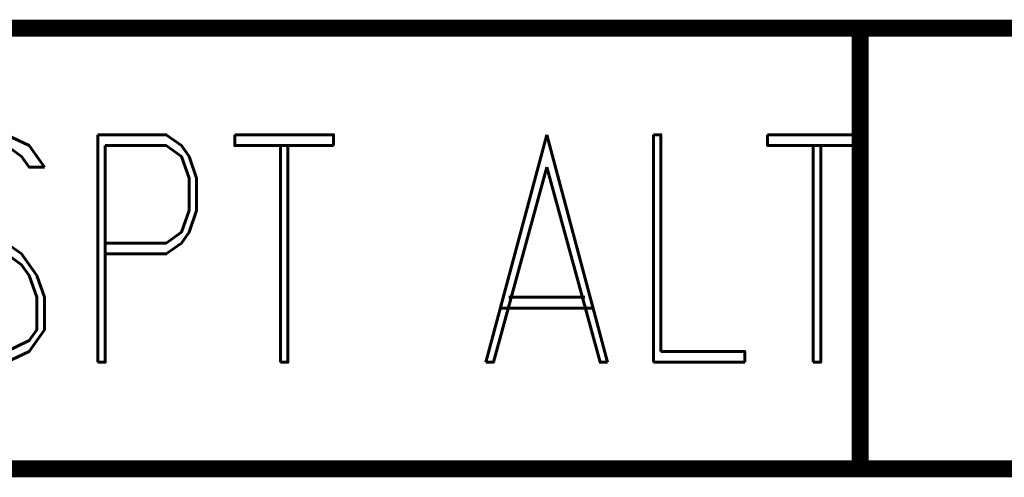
# Model space of a CAD drawing. Extents: x -2 to 113, y -136 to 16.
# Tile 332 of 541: x 20.47 to 26.38, y 2.25 to 5. Entities that reach past the tile are written whole.
import ezdxf
from ezdxf.enums import TextEntityAlignment as Align

# ---------------------------------------------------------------- set-up
doc = ezdxf.new("R2010")
doc.units = 0
doc.header["$MEASUREMENT"] = 0
doc.linetypes.add('SOLID', pattern=[0])
doc.layers.get('0').update_dxf_attribs({"linetype": 'SOLID'})
for name, color, linetype in [('1', 7, 'SOLID'), ('10', 7, 'SOLID'), ('11', 7, 'SOLID'), ('12', 7, 'SOLID'), ('13', 7, 'SOLID'), ('14', 7, 'SOLID'), ('15', 7, 'SOLID'), ('16', 7, 'SOLID'), ('17', 7, 'SOLID'), ('18', 7, 'SOLID'), ('19', 7, 'SOLID'), ('2', 7, 'SOLID'), ('20', 7, 'SOLID'), ('21', 7, 'SOLID'), ('22', 7, 'SOLID'), ('23', 7, 'SOLID'), ('24', 7, 'SOLID'), ('25', 7, 'SOLID'), ('26', 7, 'SOLID'), ('27', 7, 'SOLID'), ('28', 7, 'SOLID'), ('29', 7, 'SOLID'), ('3', 7, 'SOLID'), ('30', 7, 'SOLID'), ('31', 7, 'SOLID'), ('32', 7, 'SOLID'), ('33', 7, 'SOLID'), ('34', 7, 'SOLID'), ('35', 7, 'SOLID'), ('36', 7, 'SOLID'), ('37', 7, 'SOLID'), ('38', 7, 'SOLID'), ('39', 7, 'SOLID'), ('4', 7, 'SOLID'), ('40', 7, 'SOLID'), ('41', 7, 'SOLID'), ('42', 7, 'SOLID'), ('43', 7, 'SOLID'), ('44', 7, 'SOLID'), ('45', 7, 'SOLID'), ('46', 7, 'SOLID'), ('47', 7, 'SOLID'), ('48', 7, 'SOLID'), ('49', 7, 'SOLID'), ('5', 7, 'SOLID'), ('50', 7, 'SOLID'), ('51', 7, 'SOLID'), ('52', 7, 'SOLID'), ('53', 7, 'SOLID'), ('54', 7, 'SOLID'), ('55', 7, 'SOLID'), ('56', 7, 'SOLID'), ('57', 7, 'SOLID'), ('58', 7, 'SOLID'), ('59', 7, 'SOLID'), ('6', 7, 'SOLID'), ('60', 7, 'SOLID'), ('61', 7, 'SOLID'), ('62', 7, 'SOLID'), ('63', 7, 'SOLID'), ('64', 7, 'SOLID'), ('65', 7, 'SOLID'), ('66', 7, 'SOLID'), ('67', 7, 'SOLID'), ('68', 7, 'SOLID'), ('7', 7, 'SOLID'), ('8', 7, 'SOLID'), ('9', 7, 'SOLID')]:
    doc.layers.add(name, color=color, linetype=linetype)
doc.styles.add('ROMAND', font='romand', dxfattribs={"height": 1})

msp = doc.modelspace()

# ---------------------------------------------------------------- linework, layer by layer
at = {"color": 7, "linetype": 'SOLID', "const_width": 0.1029}
for points in [[(-0.2175, 4.9497), (111.5472, 4.9497)], [(25.5178, 4.9497), (25.5178, 2.3027)], [(-0.2175, 2.3027), (111.5472, 2.3027)]]:
    msp.add_lwpolyline(points, dxfattribs=at)
at = {"layer": '1', "color": 7, "linetype": 'SOLID', "const_width": 0.1029}
for points in [[(-0.2175, 4.9497), (111.5472, 4.9497)], [(25.5178, 4.9497), (25.5178, 2.3027)], [(-0.2175, 2.3027), (111.5472, 2.3027)]]:
    msp.add_lwpolyline(points, dxfattribs=at)
at = {"layer": '10', "color": 7, "linetype": 'SOLID', "const_width": 0.1029}
for points in [[(-0.2175, 4.9497), (111.5472, 4.9497)], [(25.5178, 4.9497), (25.5178, 2.3027)], [(-0.2175, 2.3027), (111.5472, 2.3027)]]:
    msp.add_lwpolyline(points, dxfattribs=at)
at = {"layer": '11', "color": 7, "linetype": 'SOLID', "const_width": 0.1029}
for points in [[(-0.2175, 4.9497), (111.5472, 4.9497)], [(25.5178, 4.9497), (25.5178, 2.3027)], [(-0.2175, 2.3027), (111.5472, 2.3027)]]:
    msp.add_lwpolyline(points, dxfattribs=at)
at = {"layer": '12', "color": 7, "linetype": 'SOLID', "const_width": 0.1029}
for points in [[(-0.2175, 4.9497), (111.5472, 4.9497)], [(25.5178, 4.9497), (25.5178, 2.3027)], [(-0.2175, 2.3027), (111.5472, 2.3027)]]:
    msp.add_lwpolyline(points, dxfattribs=at)
at = {"layer": '13', "color": 7, "linetype": 'SOLID', "const_width": 0.1029}
for points in [[(-0.2175, 4.9497), (111.5472, 4.9497)], [(25.5178, 4.9497), (25.5178, 2.3027)], [(-0.2175, 2.3027), (111.5472, 2.3027)]]:
    msp.add_lwpolyline(points, dxfattribs=at)
at = {"layer": '14', "color": 7, "linetype": 'SOLID', "const_width": 0.1029}
for points in [[(-0.2175, 4.9497), (111.5472, 4.9497)], [(25.5178, 4.9497), (25.5178, 2.3027)], [(-0.2175, 2.3027), (111.5472, 2.3027)]]:
    msp.add_lwpolyline(points, dxfattribs=at)
at = {"layer": '15', "color": 7, "linetype": 'SOLID', "const_width": 0.1029}
for points in [[(-0.2175, 4.9497), (111.5472, 4.9497)], [(25.5178, 4.9497), (25.5178, 2.3027)], [(-0.2175, 2.3027), (111.5472, 2.3027)]]:
    msp.add_lwpolyline(points, dxfattribs=at)
at = {"layer": '16', "color": 7, "linetype": 'SOLID', "const_width": 0.1029}
for points in [[(-0.2175, 4.9497), (111.5472, 4.9497)], [(25.5178, 4.9497), (25.5178, 2.3027)], [(-0.2175, 2.3027), (111.5472, 2.3027)]]:
    msp.add_lwpolyline(points, dxfattribs=at)
at = {"layer": '17', "color": 7, "linetype": 'SOLID', "const_width": 0.1029}
for points in [[(-0.2175, 4.9497), (111.5472, 4.9497)], [(25.5178, 4.9497), (25.5178, 2.3027)], [(-0.2175, 2.3027), (111.5472, 2.3027)]]:
    msp.add_lwpolyline(points, dxfattribs=at)
at = {"layer": '18', "color": 7, "linetype": 'SOLID', "const_width": 0.1029}
for points in [[(-0.2175, 4.9497), (111.5472, 4.9497)], [(25.5178, 4.9497), (25.5178, 2.3027)], [(-0.2175, 2.3027), (111.5472, 2.3027)]]:
    msp.add_lwpolyline(points, dxfattribs=at)
at = {"layer": '19', "color": 7, "linetype": 'SOLID', "const_width": 0.1029}
for points in [[(-0.2175, 4.9497), (111.5472, 4.9497)], [(25.5178, 4.9497), (25.5178, 2.3027)], [(-0.2175, 2.3027), (111.5472, 2.3027)]]:
    msp.add_lwpolyline(points, dxfattribs=at)
at = {"layer": '2', "color": 7, "linetype": 'SOLID', "const_width": 0.1029}
for points in [[(-0.2175, 4.9497), (111.5472, 4.9497)], [(25.5178, 4.9497), (25.5178, 2.3027)], [(-0.2175, 2.3027), (111.5472, 2.3027)]]:
    msp.add_lwpolyline(points, dxfattribs=at)
at = {"layer": '20', "color": 7, "linetype": 'SOLID', "const_width": 0.1029}
for points in [[(-0.2175, 4.9497), (111.5472, 4.9497)], [(25.5178, 4.9497), (25.5178, 2.3027)], [(-0.2175, 2.3027), (111.5472, 2.3027)]]:
    msp.add_lwpolyline(points, dxfattribs=at)
at = {"layer": '21', "color": 7, "linetype": 'SOLID', "const_width": 0.1029}
for points in [[(-0.2175, 4.9497), (111.5472, 4.9497)], [(25.5178, 4.9497), (25.5178, 2.3027)], [(-0.2175, 2.3027), (111.5472, 2.3027)]]:
    msp.add_lwpolyline(points, dxfattribs=at)
at = {"layer": '22', "color": 7, "linetype": 'SOLID', "const_width": 0.1029}
for points in [[(-0.2175, 4.9497), (111.5472, 4.9497)], [(25.5178, 4.9497), (25.5178, 2.3027)], [(-0.2175, 2.3027), (111.5472, 2.3027)]]:
    msp.add_lwpolyline(points, dxfattribs=at)
at = {"layer": '23', "color": 7, "linetype": 'SOLID', "const_width": 0.1029}
for points in [[(-0.2175, 4.9497), (111.5472, 4.9497)], [(25.5178, 4.9497), (25.5178, 2.3027)], [(-0.2175, 2.3027), (111.5472, 2.3027)]]:
    msp.add_lwpolyline(points, dxfattribs=at)
at = {"layer": '24', "color": 7, "linetype": 'SOLID', "const_width": 0.1029}
for points in [[(-0.2175, 4.9497), (111.5472, 4.9497)], [(25.5178, 4.9497), (25.5178, 2.3027)], [(-0.2175, 2.3027), (111.5472, 2.3027)]]:
    msp.add_lwpolyline(points, dxfattribs=at)
at = {"layer": '25', "color": 7, "linetype": 'SOLID', "const_width": 0.1029}
for points in [[(-0.2175, 4.9497), (111.5472, 4.9497)], [(25.5178, 4.9497), (25.5178, 2.3027)], [(-0.2175, 2.3027), (111.5472, 2.3027)]]:
    msp.add_lwpolyline(points, dxfattribs=at)
at = {"layer": '26', "color": 7, "linetype": 'SOLID', "const_width": 0.1029}
for points in [[(-0.2175, 4.9497), (111.5472, 4.9497)], [(25.5178, 4.9497), (25.5178, 2.3027)], [(-0.2175, 2.3027), (111.5472, 2.3027)]]:
    msp.add_lwpolyline(points, dxfattribs=at)
at = {"layer": '27', "color": 7, "linetype": 'SOLID', "const_width": 0.1029}
for points in [[(-0.2175, 4.9497), (111.5472, 4.9497)], [(25.5178, 4.9497), (25.5178, 2.3027)], [(-0.2175, 2.3027), (111.5472, 2.3027)]]:
    msp.add_lwpolyline(points, dxfattribs=at)
at = {"layer": '28', "color": 7, "linetype": 'SOLID', "const_width": 0.1029}
for points in [[(-0.2175, 4.9497), (111.5472, 4.9497)], [(25.5178, 4.9497), (25.5178, 2.3027)], [(-0.2175, 2.3027), (111.5472, 2.3027)]]:
    msp.add_lwpolyline(points, dxfattribs=at)
at = {"layer": '29', "color": 7, "linetype": 'SOLID', "const_width": 0.1029}
for points in [[(-0.2175, 4.9497), (111.5472, 4.9497)], [(25.5178, 4.9497), (25.5178, 2.3027)], [(-0.2175, 2.3027), (111.5472, 2.3027)]]:
    msp.add_lwpolyline(points, dxfattribs=at)
at = {"layer": '3', "color": 7, "linetype": 'SOLID', "const_width": 0.1029}
for points in [[(-0.2175, 4.9497), (111.5472, 4.9497)], [(25.5178, 4.9497), (25.5178, 2.3027)], [(-0.2175, 2.3027), (111.5472, 2.3027)]]:
    msp.add_lwpolyline(points, dxfattribs=at)
at = {"layer": '30', "color": 7, "linetype": 'SOLID', "const_width": 0.1029}
for points in [[(-0.2175, 4.9497), (111.5472, 4.9497)], [(25.5178, 4.9497), (25.5178, 2.3027)], [(-0.2175, 2.3027), (111.5472, 2.3027)]]:
    msp.add_lwpolyline(points, dxfattribs=at)
at = {"layer": '31', "color": 7, "linetype": 'SOLID', "const_width": 0.1029}
for points in [[(-0.2175, 4.9497), (111.5472, 4.9497)], [(25.5178, 4.9497), (25.5178, 2.3027)], [(-0.2175, 2.3027), (111.5472, 2.3027)]]:
    msp.add_lwpolyline(points, dxfattribs=at)
at = {"layer": '32', "color": 7, "linetype": 'SOLID', "const_width": 0.1029}
for points in [[(-0.2175, 4.9497), (111.5472, 4.9497)], [(25.5178, 4.9497), (25.5178, 2.3027)], [(-0.2175, 2.3027), (111.5472, 2.3027)]]:
    msp.add_lwpolyline(points, dxfattribs=at)
at = {"layer": '33', "color": 7, "linetype": 'SOLID', "const_width": 0.1029}
for points in [[(-0.2175, 4.9497), (111.5472, 4.9497)], [(25.5178, 4.9497), (25.5178, 2.3027)], [(-0.2175, 2.3027), (111.5472, 2.3027)]]:
    msp.add_lwpolyline(points, dxfattribs=at)
at = {"layer": '34', "color": 7, "linetype": 'SOLID', "const_width": 0.1029}
for points in [[(-0.2175, 4.9497), (111.5472, 4.9497)], [(25.5178, 4.9497), (25.5178, 2.3027)], [(-0.2175, 2.3027), (111.5472, 2.3027)]]:
    msp.add_lwpolyline(points, dxfattribs=at)
at = {"layer": '35', "color": 7, "linetype": 'SOLID', "const_width": 0.1029}
for points in [[(-0.2175, 4.9497), (111.5472, 4.9497)], [(25.5178, 4.9497), (25.5178, 2.3027)], [(-0.2175, 2.3027), (111.5472, 2.3027)]]:
    msp.add_lwpolyline(points, dxfattribs=at)
at = {"layer": '36', "color": 7, "linetype": 'SOLID', "const_width": 0.1029}
for points in [[(-0.2175, 4.9497), (111.5472, 4.9497)], [(25.5178, 4.9497), (25.5178, 2.3027)], [(-0.2175, 2.3027), (111.5472, 2.3027)]]:
    msp.add_lwpolyline(points, dxfattribs=at)
at = {"layer": '37', "color": 7, "linetype": 'SOLID', "const_width": 0.1029}
for points in [[(-0.2175, 4.9497), (111.5472, 4.9497)], [(25.5178, 4.9497), (25.5178, 2.3027)], [(-0.2175, 2.3027), (111.5472, 2.3027)]]:
    msp.add_lwpolyline(points, dxfattribs=at)
at = {"layer": '38', "color": 7, "linetype": 'SOLID', "const_width": 0.1029}
for points in [[(-0.2175, 4.9497), (111.5472, 4.9497)], [(25.5178, 4.9497), (25.5178, 2.3027)], [(-0.2175, 2.3027), (111.5472, 2.3027)]]:
    msp.add_lwpolyline(points, dxfattribs=at)
at = {"layer": '39', "color": 7, "linetype": 'SOLID', "const_width": 0.1029}
for points in [[(-0.2175, 4.9497), (111.5472, 4.9497)], [(25.5178, 4.9497), (25.5178, 2.3027)], [(-0.2175, 2.3027), (111.5472, 2.3027)]]:
    msp.add_lwpolyline(points, dxfattribs=at)
at = {"layer": '4', "color": 7, "linetype": 'SOLID', "const_width": 0.1029}
for points in [[(-0.2175, 4.9497), (111.5472, 4.9497)], [(25.5178, 4.9497), (25.5178, 2.3027)], [(-0.2175, 2.3027), (111.5472, 2.3027)]]:
    msp.add_lwpolyline(points, dxfattribs=at)
at = {"layer": '40', "color": 7, "linetype": 'SOLID', "const_width": 0.1029}
for points in [[(-0.2175, 4.9497), (111.5472, 4.9497)], [(25.5178, 4.9497), (25.5178, 2.3027)], [(-0.2175, 2.3027), (111.5472, 2.3027)]]:
    msp.add_lwpolyline(points, dxfattribs=at)
at = {"layer": '41', "color": 7, "linetype": 'SOLID', "const_width": 0.1029}
for points in [[(-0.2175, 4.9497), (111.5472, 4.9497)], [(25.5178, 4.9497), (25.5178, 2.3027)], [(-0.2175, 2.3027), (111.5472, 2.3027)]]:
    msp.add_lwpolyline(points, dxfattribs=at)
at = {"layer": '42', "color": 7, "linetype": 'SOLID', "const_width": 0.1029}
for points in [[(-0.2175, 4.9497), (111.5472, 4.9497)], [(25.5178, 4.9497), (25.5178, 2.3027)], [(-0.2175, 2.3027), (111.5472, 2.3027)]]:
    msp.add_lwpolyline(points, dxfattribs=at)
at = {"layer": '43', "color": 7, "linetype": 'SOLID', "const_width": 0.1029}
for points in [[(-0.2175, 4.9497), (111.5472, 4.9497)], [(25.5178, 4.9497), (25.5178, 2.3027)], [(-0.2175, 2.3027), (111.5472, 2.3027)]]:
    msp.add_lwpolyline(points, dxfattribs=at)
at = {"layer": '44', "color": 7, "linetype": 'SOLID', "const_width": 0.1029}
for points in [[(-0.2175, 4.9497), (111.5472, 4.9497)], [(25.5178, 4.9497), (25.5178, 2.3027)], [(-0.2175, 2.3027), (111.5472, 2.3027)]]:
    msp.add_lwpolyline(points, dxfattribs=at)
at = {"layer": '45', "color": 7, "linetype": 'SOLID', "const_width": 0.1029}
for points in [[(-0.2175, 4.9497), (111.5472, 4.9497)], [(25.5178, 4.9497), (25.5178, 2.3027)], [(-0.2175, 2.3027), (111.5472, 2.3027)]]:
    msp.add_lwpolyline(points, dxfattribs=at)
at = {"layer": '46', "color": 7, "linetype": 'SOLID', "const_width": 0.1029}
for points in [[(-0.2175, 4.9497), (111.5472, 4.9497)], [(25.5178, 4.9497), (25.5178, 2.3027)], [(-0.2175, 2.3027), (111.5472, 2.3027)]]:
    msp.add_lwpolyline(points, dxfattribs=at)
at = {"layer": '47', "color": 7, "linetype": 'SOLID', "const_width": 0.1029}
for points in [[(-0.2175, 4.9497), (111.5472, 4.9497)], [(25.5178, 4.9497), (25.5178, 2.3027)], [(-0.2175, 2.3027), (111.5472, 2.3027)]]:
    msp.add_lwpolyline(points, dxfattribs=at)
at = {"layer": '48', "color": 7, "linetype": 'SOLID', "const_width": 0.1029}
for points in [[(-0.2175, 4.9497), (111.5472, 4.9497)], [(25.5178, 4.9497), (25.5178, 2.3027)], [(-0.2175, 2.3027), (111.5472, 2.3027)]]:
    msp.add_lwpolyline(points, dxfattribs=at)
at = {"layer": '49', "color": 7, "linetype": 'SOLID', "const_width": 0.1029}
for points in [[(-0.2175, 4.9497), (111.5472, 4.9497)], [(25.5178, 4.9497), (25.5178, 2.3027)], [(-0.2175, 2.3027), (111.5472, 2.3027)]]:
    msp.add_lwpolyline(points, dxfattribs=at)
at = {"layer": '5', "color": 7, "linetype": 'SOLID', "const_width": 0.1029}
for points in [[(-0.2175, 4.9497), (111.5472, 4.9497)], [(25.5178, 4.9497), (25.5178, 2.3027)], [(-0.2175, 2.3027), (111.5472, 2.3027)]]:
    msp.add_lwpolyline(points, dxfattribs=at)
at = {"layer": '50', "color": 7, "linetype": 'SOLID', "const_width": 0.1029}
for points in [[(-0.2175, 4.9497), (111.5472, 4.9497)], [(25.5178, 4.9497), (25.5178, 2.3027)], [(-0.2175, 2.3027), (111.5472, 2.3027)]]:
    msp.add_lwpolyline(points, dxfattribs=at)
at = {"layer": '51', "color": 7, "linetype": 'SOLID', "const_width": 0.1029}
for points in [[(-0.2175, 4.9497), (111.5472, 4.9497)], [(25.5178, 4.9497), (25.5178, 2.3027)], [(-0.2175, 2.3027), (111.5472, 2.3027)]]:
    msp.add_lwpolyline(points, dxfattribs=at)
at = {"layer": '52', "color": 7, "linetype": 'SOLID', "const_width": 0.1029}
for points in [[(-0.2175, 4.9497), (111.5472, 4.9497)], [(25.5178, 4.9497), (25.5178, 2.3027)], [(-0.2175, 2.3027), (111.5472, 2.3027)]]:
    msp.add_lwpolyline(points, dxfattribs=at)
at = {"layer": '53', "color": 7, "linetype": 'SOLID', "const_width": 0.1029}
for points in [[(-0.2175, 4.9497), (111.5472, 4.9497)], [(25.5178, 4.9497), (25.5178, 2.3027)], [(-0.2175, 2.3027), (111.5472, 2.3027)]]:
    msp.add_lwpolyline(points, dxfattribs=at)
at = {"layer": '54', "color": 7, "linetype": 'SOLID', "const_width": 0.1029}
for points in [[(-0.2175, 4.9497), (111.5472, 4.9497)], [(25.5178, 4.9497), (25.5178, 2.3027)], [(-0.2175, 2.3027), (111.5472, 2.3027)]]:
    msp.add_lwpolyline(points, dxfattribs=at)
at = {"layer": '55', "color": 7, "linetype": 'SOLID', "const_width": 0.1029}
for points in [[(-0.2175, 4.9497), (111.5472, 4.9497)], [(25.5178, 4.9497), (25.5178, 2.3027)], [(-0.2175, 2.3027), (111.5472, 2.3027)]]:
    msp.add_lwpolyline(points, dxfattribs=at)
at = {"layer": '56', "color": 7, "linetype": 'SOLID', "const_width": 0.1029}
for points in [[(-0.2175, 4.9497), (111.5472, 4.9497)], [(25.5178, 4.9497), (25.5178, 2.3027)], [(-0.2175, 2.3027), (111.5472, 2.3027)]]:
    msp.add_lwpolyline(points, dxfattribs=at)
at = {"layer": '57', "color": 7, "linetype": 'SOLID', "const_width": 0.1029}
for points in [[(-0.2175, 4.9497), (111.5472, 4.9497)], [(25.5178, 4.9497), (25.5178, 2.3027)], [(-0.2175, 2.3027), (111.5472, 2.3027)]]:
    msp.add_lwpolyline(points, dxfattribs=at)
at = {"layer": '58', "color": 7, "linetype": 'SOLID', "const_width": 0.1029}
for points in [[(-0.2175, 4.9497), (111.5472, 4.9497)], [(25.5178, 4.9497), (25.5178, 2.3027)], [(-0.2175, 2.3027), (111.5472, 2.3027)]]:
    msp.add_lwpolyline(points, dxfattribs=at)
at = {"layer": '59', "color": 7, "linetype": 'SOLID', "const_width": 0.1029}
for points in [[(-0.2175, 4.9497), (111.5472, 4.9497)], [(25.5178, 4.9497), (25.5178, 2.3027)], [(-0.2175, 2.3027), (111.5472, 2.3027)]]:
    msp.add_lwpolyline(points, dxfattribs=at)
at = {"layer": '6', "color": 7, "linetype": 'SOLID', "const_width": 0.1029}
for points in [[(-0.2175, 4.9497), (111.5472, 4.9497)], [(25.5178, 4.9497), (25.5178, 2.3027)], [(-0.2175, 2.3027), (111.5472, 2.3027)]]:
    msp.add_lwpolyline(points, dxfattribs=at)
at = {"layer": '60', "color": 7, "linetype": 'SOLID', "const_width": 0.1029}
for points in [[(-0.2175, 4.9497), (111.5472, 4.9497)], [(25.5178, 4.9497), (25.5178, 2.3027)], [(-0.2175, 2.3027), (111.5472, 2.3027)]]:
    msp.add_lwpolyline(points, dxfattribs=at)
at = {"layer": '61', "color": 7, "linetype": 'SOLID', "const_width": 0.1029}
for points in [[(-0.2175, 4.9497), (111.5472, 4.9497)], [(25.5178, 4.9497), (25.5178, 2.3027)], [(-0.2175, 2.3027), (111.5472, 2.3027)]]:
    msp.add_lwpolyline(points, dxfattribs=at)
at = {"layer": '62', "color": 7, "linetype": 'SOLID', "const_width": 0.1029}
for points in [[(-0.2175, 4.9497), (111.5472, 4.9497)], [(25.5178, 4.9497), (25.5178, 2.3027)], [(-0.2175, 2.3027), (111.5472, 2.3027)]]:
    msp.add_lwpolyline(points, dxfattribs=at)
at = {"layer": '63', "color": 7, "linetype": 'SOLID', "const_width": 0.1029}
for points in [[(-0.2175, 4.9497), (111.5472, 4.9497)], [(25.5178, 4.9497), (25.5178, 2.3027)], [(-0.2175, 2.3027), (111.5472, 2.3027)]]:
    msp.add_lwpolyline(points, dxfattribs=at)
at = {"layer": '64', "color": 7, "linetype": 'SOLID', "const_width": 0.1029}
for points in [[(-0.2175, 4.9497), (111.5472, 4.9497)], [(25.5178, 4.9497), (25.5178, 2.3027)], [(-0.2175, 2.3027), (111.5472, 2.3027)]]:
    msp.add_lwpolyline(points, dxfattribs=at)
at = {"layer": '65', "color": 7, "linetype": 'SOLID', "const_width": 0.1029}
for points in [[(-0.2175, 4.9497), (111.5472, 4.9497)], [(25.5178, 4.9497), (25.5178, 2.3027)], [(-0.2175, 2.3027), (111.5472, 2.3027)]]:
    msp.add_lwpolyline(points, dxfattribs=at)
at = {"layer": '66', "color": 7, "linetype": 'SOLID', "const_width": 0.1029}
for points in [[(-0.2175, 4.9497), (111.5472, 4.9497)], [(25.5178, 4.9497), (25.5178, 2.3027)], [(-0.2175, 2.3027), (111.5472, 2.3027)]]:
    msp.add_lwpolyline(points, dxfattribs=at)
at = {"layer": '67', "color": 7, "linetype": 'SOLID', "const_width": 0.1029}
for points in [[(-0.2175, 4.9497), (111.5472, 4.9497)], [(25.5178, 4.9497), (25.5178, 2.3027)], [(-0.2175, 2.3027), (111.5472, 2.3027)]]:
    msp.add_lwpolyline(points, dxfattribs=at)
at = {"layer": '68', "color": 7, "linetype": 'SOLID', "const_width": 0.1029}
for points in [[(-0.2175, 4.9497), (111.5472, 4.9497)], [(25.5178, 4.9497), (25.5178, 2.3027)], [(-0.2175, 2.3027), (111.5472, 2.3027)]]:
    msp.add_lwpolyline(points, dxfattribs=at)
at = {"layer": '7', "color": 7, "linetype": 'SOLID', "const_width": 0.1029}
for points in [[(-0.2175, 4.9497), (111.5472, 4.9497)], [(25.5178, 4.9497), (25.5178, 2.3027)], [(-0.2175, 2.3027), (111.5472, 2.3027)]]:
    msp.add_lwpolyline(points, dxfattribs=at)
at = {"layer": '8', "color": 7, "linetype": 'SOLID', "const_width": 0.1029}
for points in [[(-0.2175, 4.9497), (111.5472, 4.9497)], [(25.5178, 4.9497), (25.5178, 2.3027)], [(-0.2175, 2.3027), (111.5472, 2.3027)]]:
    msp.add_lwpolyline(points, dxfattribs=at)
at = {"layer": '9', "color": 7, "linetype": 'SOLID', "const_width": 0.1029}
for points in [[(-0.2175, 4.9497), (111.5472, 4.9497)], [(25.5178, 4.9497), (25.5178, 2.3027)], [(-0.2175, 2.3027), (111.5472, 2.3027)]]:
    msp.add_lwpolyline(points, dxfattribs=at)

# ---------------------------------------------------------------- texts
at = {"color": 7, "style": 'ROMAND', "width": 0.78}
msp.add_text('B-02 SPT', height=1.36765, dxfattribs=at).set_placement((15.2237, 3.6262), align=Align.MIDDLE_LEFT)
at = {"layer": '1', "color": 7, "style": 'ROMAND', "width": 0.78}
msp.add_text('B-03 SPT', height=1.36765, dxfattribs=at).set_placement((15.2237, 3.6262), align=Align.MIDDLE_LEFT)
at = {"layer": '10', "color": 7, "style": 'ROMAND', "width": 0.78}
msp.add_text('B-19 SPT', height=1.36765, dxfattribs=at).set_placement((15.2237, 3.6262), align=Align.MIDDLE_LEFT)
at = {"layer": '11', "color": 7, "style": 'ROMAND', "width": 0.78}
msp.add_text('B-19 SPT', height=1.36765, dxfattribs=at).set_placement((15.2237, 3.6262), align=Align.MIDDLE_LEFT)
at = {"layer": '12', "color": 7, "style": 'ROMAND', "width": 0.78}
msp.add_text('B-20 SPT ALT 1', height=1.367647, dxfattribs=at).set_placement((15.2237, 3.6262), align=Align.MIDDLE_LEFT)
at = {"layer": '13', "color": 7, "style": 'ROMAND', "width": 0.78}
msp.add_text('B-20 SPT ALT 1', height=1.367647, dxfattribs=at).set_placement((15.2237, 3.6262), align=Align.MIDDLE_LEFT)
at = {"layer": '14', "color": 7, "style": 'ROMAND', "width": 0.78}
msp.add_text('B-21 SPT ALT 1', height=1.367647, dxfattribs=at).set_placement((15.2237, 3.6262), align=Align.MIDDLE_LEFT)
at = {"layer": '15', "color": 7, "style": 'ROMAND', "width": 0.78}
msp.add_text('B-21 SPT ALT 1', height=1.367647, dxfattribs=at).set_placement((15.2237, 3.6262), align=Align.MIDDLE_LEFT)
at = {"layer": '16', "color": 7, "style": 'ROMAND', "width": 0.78}
msp.add_text('B-23 SPT ALT 1', height=1.367647, dxfattribs=at).set_placement((15.2237, 3.6262), align=Align.MIDDLE_LEFT)
at = {"layer": '17', "color": 7, "style": 'ROMAND', "width": 0.78}
msp.add_text('B-23 SPT ALT 1', height=1.367647, dxfattribs=at).set_placement((15.2237, 3.6262), align=Align.MIDDLE_LEFT)
at = {"layer": '18', "color": 7, "style": 'ROMAND', "width": 0.78}
msp.add_text('B-27 SPT ALT 1', height=1.367647, dxfattribs=at).set_placement((15.2237, 3.6262), align=Align.MIDDLE_LEFT)
at = {"layer": '19', "color": 7, "style": 'ROMAND', "width": 0.78}
msp.add_text('B-27 SPT ALT 1', height=1.367647, dxfattribs=at).set_placement((15.2237, 3.6262), align=Align.MIDDLE_LEFT)
at = {"layer": '2', "color": 7, "style": 'ROMAND', "width": 0.78}
msp.add_text('B-04 SPT', height=1.36765, dxfattribs=at).set_placement((15.2237, 3.6262), align=Align.MIDDLE_LEFT)
at = {"layer": '20', "color": 7, "style": 'ROMAND', "width": 0.78}
msp.add_text('B-28 SPT ALT 1', height=1.367647, dxfattribs=at).set_placement((15.2237, 3.6262), align=Align.MIDDLE_LEFT)
at = {"layer": '21', "color": 7, "style": 'ROMAND', "width": 0.78}
msp.add_text('B-28 SPT ALT 1', height=1.367647, dxfattribs=at).set_placement((15.2237, 3.6262), align=Align.MIDDLE_LEFT)
at = {"layer": '22', "color": 7, "style": 'ROMAND', "width": 0.78}
msp.add_text('B-29 SPT ALT 1', height=1.367647, dxfattribs=at).set_placement((15.2237, 3.6262), align=Align.MIDDLE_LEFT)
at = {"layer": '23', "color": 7, "style": 'ROMAND', "width": 0.78}
msp.add_text('B-29 SPT ALT 1', height=1.367647, dxfattribs=at).set_placement((15.2237, 3.6262), align=Align.MIDDLE_LEFT)
at = {"layer": '24', "color": 7, "style": 'ROMAND', "width": 0.78}
msp.add_text('B-31 SPT', height=1.36765, dxfattribs=at).set_placement((15.2237, 3.6262), align=Align.MIDDLE_LEFT)
at = {"layer": '25', "color": 7, "style": 'ROMAND', "width": 0.78}
msp.add_text('B-31 SPT', height=1.36765, dxfattribs=at).set_placement((15.2237, 3.6262), align=Align.MIDDLE_LEFT)
at = {"layer": '26', "color": 7, "style": 'ROMAND', "width": 0.78}
msp.add_text('B-33 SPT', height=1.36765, dxfattribs=at).set_placement((15.2237, 3.6262), align=Align.MIDDLE_LEFT)
at = {"layer": '27', "color": 7, "style": 'ROMAND', "width": 0.78}
msp.add_text('B-37 SPT', height=1.36765, dxfattribs=at).set_placement((15.2237, 3.6262), align=Align.MIDDLE_LEFT)
at = {"layer": '28', "color": 7, "style": 'ROMAND', "width": 0.78}
msp.add_text('B-37 SPT', height=1.36765, dxfattribs=at).set_placement((15.2237, 3.6262), align=Align.MIDDLE_LEFT)
at = {"layer": '29', "color": 7, "style": 'ROMAND', "width": 0.78}
msp.add_text('B-39 SPT', height=1.36765, dxfattribs=at).set_placement((15.2237, 3.6262), align=Align.MIDDLE_LEFT)
at = {"layer": '3', "color": 7, "style": 'ROMAND', "width": 0.78}
msp.add_text('B-04 SPT', height=1.36765, dxfattribs=at).set_placement((15.2237, 3.6262), align=Align.MIDDLE_LEFT)
at = {"layer": '30', "color": 7, "style": 'ROMAND', "width": 0.78}
msp.add_text('B-42 SPT ALT 1', height=1.367647, dxfattribs=at).set_placement((15.2237, 3.6262), align=Align.MIDDLE_LEFT)
at = {"layer": '31', "color": 7, "style": 'ROMAND', "width": 0.78}
msp.add_text('B-42 SPT ALT 1', height=1.367647, dxfattribs=at).set_placement((15.2237, 3.6262), align=Align.MIDDLE_LEFT)
at = {"layer": '32', "color": 7, "style": 'ROMAND', "width": 0.78}
msp.add_text('B-42 SPT ALT 1', height=1.367647, dxfattribs=at).set_placement((15.2237, 3.6262), align=Align.MIDDLE_LEFT)
at = {"layer": '33', "color": 7, "style": 'ROMAND', "width": 0.78}
msp.add_text('B-42 SPT ALT 1', height=1.367647, dxfattribs=at).set_placement((15.2237, 3.6262), align=Align.MIDDLE_LEFT)
at = {"layer": '34', "color": 7, "style": 'ROMAND', "width": 0.78}
msp.add_text('B-42 SPT ALT 1', height=1.367647, dxfattribs=at).set_placement((15.2237, 3.6262), align=Align.MIDDLE_LEFT)
at = {"layer": '35', "color": 7, "style": 'ROMAND', "width": 0.78}
msp.add_text('B-42 SPT ALT 1', height=1.367647, dxfattribs=at).set_placement((15.2237, 3.6262), align=Align.MIDDLE_LEFT)
at = {"layer": '36', "color": 7, "style": 'ROMAND', "width": 0.78}
msp.add_text('B-42 SPT ALT 1', height=1.367647, dxfattribs=at).set_placement((15.2237, 3.6262), align=Align.MIDDLE_LEFT)
at = {"layer": '37', "color": 7, "style": 'ROMAND', "width": 0.78}
msp.add_text('B-42 SPT ALT 1', height=1.367647, dxfattribs=at).set_placement((15.2237, 3.6262), align=Align.MIDDLE_LEFT)
at = {"layer": '38', "color": 7, "style": 'ROMAND', "width": 0.78}
msp.add_text('B-42 SPT ALT 1', height=1.367647, dxfattribs=at).set_placement((15.2237, 3.6262), align=Align.MIDDLE_LEFT)
at = {"layer": '39', "color": 7, "style": 'ROMAND', "width": 0.78}
msp.add_text('B-43 SPT ALT 1', height=1.367647, dxfattribs=at).set_placement((15.2237, 3.6262), align=Align.MIDDLE_LEFT)
at = {"layer": '4', "color": 7, "style": 'ROMAND', "width": 0.78}
msp.add_text('B-14 SPT', height=1.36765, dxfattribs=at).set_placement((15.2237, 3.6262), align=Align.MIDDLE_LEFT)
at = {"layer": '40', "color": 7, "style": 'ROMAND', "width": 0.78}
msp.add_text('B-43 SPT ALT 1', height=1.367647, dxfattribs=at).set_placement((15.2237, 3.6262), align=Align.MIDDLE_LEFT)
at = {"layer": '41', "color": 7, "style": 'ROMAND', "width": 0.78}
msp.add_text('B-43 SPT ALT 2', height=1.367647, dxfattribs=at).set_placement((15.2237, 3.6262), align=Align.MIDDLE_LEFT)
at = {"layer": '42', "color": 7, "style": 'ROMAND', "width": 0.78}
msp.add_text('B-43 SPT ALT 2', height=1.367647, dxfattribs=at).set_placement((15.2237, 3.6262), align=Align.MIDDLE_LEFT)
at = {"layer": '43', "color": 7, "style": 'ROMAND', "width": 0.78}
msp.add_text('B-46 SPT', height=1.36765, dxfattribs=at).set_placement((15.2237, 3.6262), align=Align.MIDDLE_LEFT)
at = {"layer": '44', "color": 7, "style": 'ROMAND', "width": 0.78}
msp.add_text('B-46 SPT', height=1.36765, dxfattribs=at).set_placement((15.2237, 3.6262), align=Align.MIDDLE_LEFT)
at = {"layer": '45', "color": 7, "style": 'ROMAND', "width": 0.78}
msp.add_text('B-47 SPT', height=1.36765, dxfattribs=at).set_placement((15.2237, 3.6262), align=Align.MIDDLE_LEFT)
at = {"layer": '46', "color": 7, "style": 'ROMAND', "width": 0.78}
msp.add_text('B-50 SPT', height=1.36765, dxfattribs=at).set_placement((15.2237, 3.6262), align=Align.MIDDLE_LEFT)
at = {"layer": '47', "color": 7, "style": 'ROMAND', "width": 0.78}
msp.add_text('B-52 SPT', height=1.36765, dxfattribs=at).set_placement((15.2237, 3.6262), align=Align.MIDDLE_LEFT)
at = {"layer": '48', "color": 7, "style": 'ROMAND', "width": 0.78}
msp.add_text('B-53 SPT', height=1.36765, dxfattribs=at).set_placement((15.2237, 3.6262), align=Align.MIDDLE_LEFT)
at = {"layer": '49', "color": 7, "style": 'ROMAND', "width": 0.78}
msp.add_text('B-55 SPT', height=1.36765, dxfattribs=at).set_placement((15.2237, 3.6262), align=Align.MIDDLE_LEFT)
at = {"layer": '5', "color": 7, "style": 'ROMAND', "width": 0.78}
msp.add_text('B-14 SPT', height=1.36765, dxfattribs=at).set_placement((15.2237, 3.6262), align=Align.MIDDLE_LEFT)
at = {"layer": '50', "color": 7, "style": 'ROMAND', "width": 0.78}
msp.add_text('B-57 SPT', height=1.36765, dxfattribs=at).set_placement((15.2237, 3.6262), align=Align.MIDDLE_LEFT)
at = {"layer": '51', "color": 7, "style": 'ROMAND', "width": 0.78}
msp.add_text('B-57 SPT', height=1.36765, dxfattribs=at).set_placement((15.2237, 3.6262), align=Align.MIDDLE_LEFT)
at = {"layer": '52', "color": 7, "style": 'ROMAND', "width": 0.78}
msp.add_text('B-58 SPT', height=1.36765, dxfattribs=at).set_placement((15.2237, 3.6262), align=Align.MIDDLE_LEFT)
at = {"layer": '53', "color": 7, "style": 'ROMAND', "width": 0.78}
msp.add_text('B-58 SPT', height=1.36765, dxfattribs=at).set_placement((15.2237, 3.6262), align=Align.MIDDLE_LEFT)
at = {"layer": '54', "color": 7, "style": 'ROMAND', "width": 0.78}
msp.add_text('B-63 SPT', height=1.36765, dxfattribs=at).set_placement((15.2237, 3.6262), align=Align.MIDDLE_LEFT)
at = {"layer": '55', "color": 7, "style": 'ROMAND', "width": 0.78}
msp.add_text('B-63 SPT', height=1.36765, dxfattribs=at).set_placement((15.2237, 3.6262), align=Align.MIDDLE_LEFT)
at = {"layer": '56', "color": 7, "style": 'ROMAND', "width": 0.78}
msp.add_text('B-65 SPT', height=1.36765, dxfattribs=at).set_placement((15.2237, 3.6262), align=Align.MIDDLE_LEFT)
at = {"layer": '57', "color": 7, "style": 'ROMAND', "width": 0.78}
msp.add_text('B-66 SPT', height=1.36765, dxfattribs=at).set_placement((15.2237, 3.6262), align=Align.MIDDLE_LEFT)
at = {"layer": '58', "color": 7, "style": 'ROMAND', "width": 0.78}
msp.add_text('B-66 SPT', height=1.36765, dxfattribs=at).set_placement((15.2237, 3.6262), align=Align.MIDDLE_LEFT)
at = {"layer": '59', "color": 7, "style": 'ROMAND', "width": 0.78}
msp.add_text('B-68 SPT ALT 1', height=1.367647, dxfattribs=at).set_placement((15.2237, 3.6262), align=Align.MIDDLE_LEFT)
at = {"layer": '6', "color": 7, "style": 'ROMAND', "width": 0.78}
msp.add_text('B-16 SPT', height=1.36765, dxfattribs=at).set_placement((15.2237, 3.6262), align=Align.MIDDLE_LEFT)
at = {"layer": '60', "color": 7, "style": 'ROMAND', "width": 0.78}
msp.add_text('B-68 SPT ALT 1', height=1.367647, dxfattribs=at).set_placement((15.2237, 3.6262), align=Align.MIDDLE_LEFT)
at = {"layer": '61', "color": 7, "style": 'ROMAND', "width": 0.78}
msp.add_text('B-72 SPT', height=1.36765, dxfattribs=at).set_placement((15.2237, 3.6262), align=Align.MIDDLE_LEFT)
at = {"layer": '62', "color": 7, "style": 'ROMAND', "width": 0.78}
msp.add_text('B-72 SPT', height=1.36765, dxfattribs=at).set_placement((15.2237, 3.6262), align=Align.MIDDLE_LEFT)
at = {"layer": '63', "color": 7, "style": 'ROMAND', "width": 0.78}
msp.add_text('B-74 SPT', height=1.36765, dxfattribs=at).set_placement((15.2237, 3.6262), align=Align.MIDDLE_LEFT)
at = {"layer": '64', "color": 7, "style": 'ROMAND', "width": 0.78}
msp.add_text('B-74 SPT', height=1.36765, dxfattribs=at).set_placement((15.2237, 3.6262), align=Align.MIDDLE_LEFT)
at = {"layer": '65', "color": 7, "style": 'ROMAND', "width": 0.78}
msp.add_text('B-75 SPT', height=1.36765, dxfattribs=at).set_placement((15.2237, 3.6262), align=Align.MIDDLE_LEFT)
at = {"layer": '66', "color": 7, "style": 'ROMAND', "width": 0.78}
msp.add_text('B-75 SPT', height=1.36765, dxfattribs=at).set_placement((15.2237, 3.6262), align=Align.MIDDLE_LEFT)
at = {"layer": '67', "color": 7, "style": 'ROMAND', "width": 0.78}
msp.add_text('B-76 SPT', height=1.36765, dxfattribs=at).set_placement((15.2237, 3.6262), align=Align.MIDDLE_LEFT)
at = {"layer": '68', "color": 7, "style": 'ROMAND', "width": 0.78}
msp.add_text('B-76 SPT', height=1.36765, dxfattribs=at).set_placement((15.2237, 3.6262), align=Align.MIDDLE_LEFT)
at = {"layer": '7', "color": 7, "style": 'ROMAND', "width": 0.78}
msp.add_text('B-16 SPT', height=1.36765, dxfattribs=at).set_placement((15.2237, 3.6262), align=Align.MIDDLE_LEFT)
at = {"layer": '8', "color": 7, "style": 'ROMAND', "width": 0.78}
msp.add_text('B-18 SPT', height=1.36765, dxfattribs=at).set_placement((15.2237, 3.6262), align=Align.MIDDLE_LEFT)
at = {"layer": '9', "color": 7, "style": 'ROMAND', "width": 0.78}
msp.add_text('B-18 SPT', height=1.36765, dxfattribs=at).set_placement((15.2237, 3.6262), align=Align.MIDDLE_LEFT)

doc.saveas('drawing.dxf')
